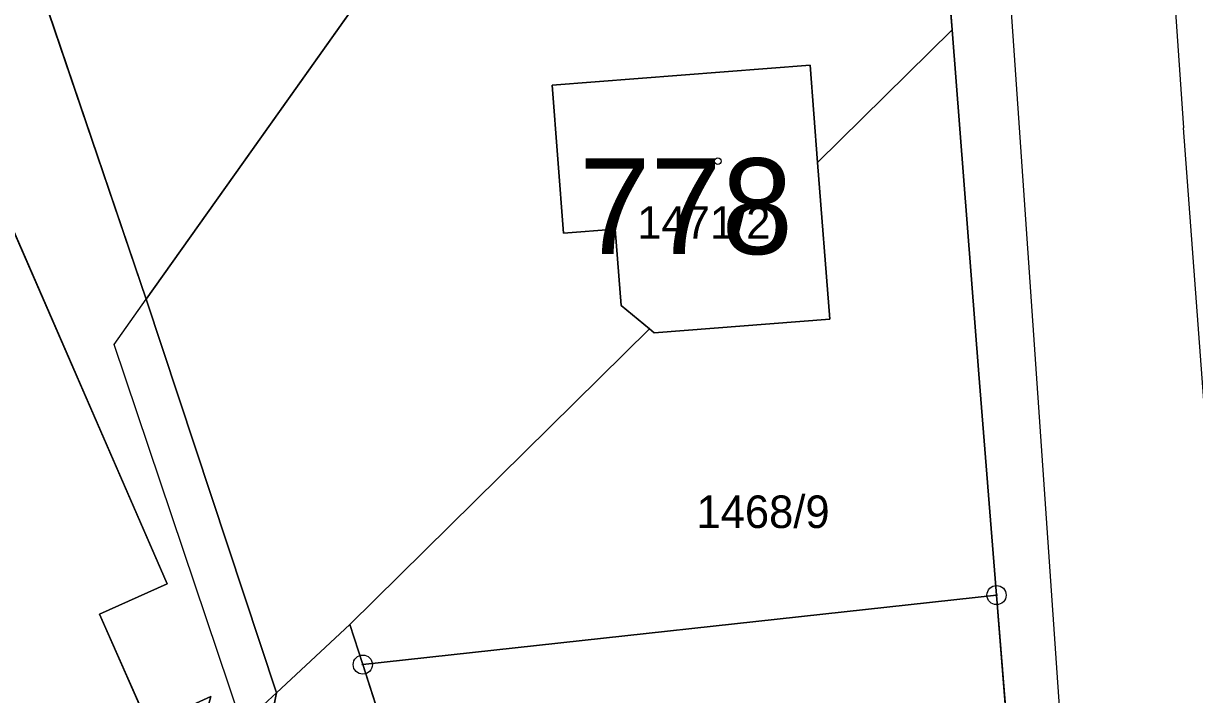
# Model space of a CAD drawing. Extents: x -689422 to -685210, y -987725 to -982160.
# Drawn here: x -687491 to -687429.9, y -985080 to -985044.9 of the extents above; entities that cross this region are included whole.
import ezdxf

# ---------------------------------------------------------------- set-up
doc = ezdxf.new("R2010")
doc.units = 0
for name, color, linetype in [('KN_Budovy', 7, 'Continuous'), ('KN_Budovy_cisla_domovni', 7, 'Continuous'), ('KN_Hranice_parcel', 7, 'Continuous'), ('KN_Hranice_parcel_vnitrni_kresba', 7, 'Continuous'), ('KN_Parcelni cisla', 7, 'Continuous'), ('KN_Polygon parcely', 7, 'Continuous'), ('KN_POZEMKY_OSTATNI PLOCHA', 7, 'Continuous'), ('KN_POZEMKY_TTP', 7, 'Continuous'), ('KN_POZEMKY_ZAHRADA', 7, 'Continuous'), ('KN_POZEMKY_ZASTAVENA PLOCHA', 7, 'Continuous'), ('KN_VYUZITI_16_ostatni plocha_silnice', 7, 'Continuous'), ('KN_VYUZITI_17_ostatni plocha_ostatni komunikace', 7, 'Continuous'), ('KN_VYUZITI_26_ostatni plocha_jina plocha', 7, 'Continuous'), ('KN_Značky bodu BP', 7, 'Continuous'), ('KN_Značky budov', 7, 'Continuous')]:
    doc.layers.add(name, color=color, linetype=linetype)

msp = doc.modelspace()

# ---------------------------------------------------------------- linework, layer by layer
at = {"layer": 'KN_Budovy'}
msp.add_lwpolyline([(-687462.83, -985055.87), (-687460.13, -985055.66), (-687459.83, -985059.66), (-687458.35, -985060.87), (-687458.1, -985061.08), (-687448.94, -985060.37), (-687449.57, -985052.19), (-687449.96, -985047.11), (-687463.42, -985048.15)], close=True, dxfattribs=at)
at = {"layer": 'KN_Hranice_parcel'}
for p, q in [((-687445.69, -985004.82), (-687442.55, -985045.26)), ((-687498.63, -985018.1), (-687484.61, -985059.32)), ((-687484.61, -985059.32), (-687466.91, -985034.37)), ((-687449.57, -985052.19), (-687442.55, -985045.26)), ((-687477.82, -985079.87), (-687484.61, -985059.32)), ((-687473.98, -985076.31), (-687458.35, -985060.87)), ((-687473.31, -985078.4), (-687440.23, -985074.77)), ((-687440.23, -985074.77), (-687438.55, -985095.7)), ((-687473.98, -985076.31), (-687477.82, -985079.87)), ((-687473.31, -985078.4), (-687473.98, -985076.31)), ((-687466.89, -985098.33), (-687473.31, -985078.4))]:
    msp.add_line(p, q, dxfattribs=at)
for points in [[(-687508.61, -985000.77), (-687492.99, -985052.45), (-687483.53, -985074.19), (-687487.05, -985075.77), (-687484.5, -985081.55), (-687481.24, -985080.06), (-687482.25, -985083.73), (-687487.48, -985092.66), (-687493.2, -985101.29), (-687500.74, -985109.98), (-687505.61, -985119.92)], [(-687442.55, -985045.26), (-687441.15, -985063.24), (-687440.23, -985074.77)], [(-687458.35, -985060.87), (-687459.83, -985059.66), (-687460.13, -985055.66), (-687462.83, -985055.87), (-687463.42, -985048.15), (-687449.96, -985047.11), (-687449.57, -985052.19)], [(-687449.57, -985052.19), (-687448.94, -985060.37), (-687458.1, -985061.08), (-687458.35, -985060.87)], [(-687477.82, -985079.87), (-687478.46, -985083.17), (-687478.74, -985084.59), (-687487.2, -985098.53)]]:
    msp.add_lwpolyline(points, dxfattribs=at)
at = {"layer": 'KN_Hranice_parcel_vnitrni_kresba'}
for p, q in [((-687435.63, -984977.32), (-687430.47, -985050.37)), ((-687436.15, -985092.19), (-687439.58, -985042.49)), ((-687427.57, -985089.53), (-687430.47, -985050.37)), ((-687486.29, -985061.69), (-687484.61, -985059.32)), ((-687479.61, -985081.53), (-687486.29, -985061.69)), ((-687477.82, -985079.87), (-687479.61, -985081.53))]:
    msp.add_line(p, q, dxfattribs=at)
at = {"layer": 'KN_Polygon parcely'}
for points in [[(-687508.61, -985000.77), (-687492.99, -985052.45), (-687483.53, -985074.19), (-687487.05, -985075.77), (-687484.5, -985081.55), (-687481.24, -985080.06), (-687482.25, -985083.73), (-687487.48, -985092.66), (-687493.2, -985101.29), (-687500.74, -985109.98), (-687505.61, -985119.92), (-687499.29, -985125.6), (-687500.15, -985122.41), (-687501.06, -985119.02), (-687501.42, -985117.68), (-687496.1, -985107.65), (-687487.2, -985098.53), (-687478.74, -985084.59), (-687478.46, -985083.17), (-687477.82, -985079.87), (-687484.61, -985059.32), (-687498.63, -985018.1)], [(-687445.69, -985004.82), (-687442.55, -985045.26), (-687441.15, -985063.24), (-687440.23, -985074.77), (-687438.55, -985095.7), (-687438.15, -985100.69), (-687436.77, -985117.94), (-687436.6, -985120.07), (-687435.96, -985124.04), (-687435.64, -985127.83), (-687434.78, -985160.79), (-687433.75, -985187.44), (-687432.98, -985186.35), (-687420.45, -985188.12)], [(-687498.63, -985018.1), (-687484.61, -985059.32), (-687466.91, -985034.37)], [(-687493.2, -985101.29), (-687487.48, -985092.66), (-687482.25, -985083.73), (-687481.24, -985080.06), (-687484.5, -985081.55), (-687487.05, -985075.77), (-687483.53, -985074.19), (-687492.99, -985052.45)]]:
    msp.add_lwpolyline(points, dxfattribs=at)
for points in [[(-687442.55, -985045.26), (-687445.69, -985004.82), (-687466.91, -985034.37), (-687484.61, -985059.32), (-687477.82, -985079.87), (-687473.98, -985076.31), (-687458.35, -985060.87), (-687459.83, -985059.66), (-687460.13, -985055.66), (-687462.83, -985055.87), (-687463.42, -985048.15), (-687449.96, -985047.11), (-687449.57, -985052.19)], [(-687458.35, -985060.87), (-687473.98, -985076.31), (-687473.31, -985078.4), (-687440.23, -985074.77), (-687441.15, -985063.24), (-687442.55, -985045.26), (-687449.57, -985052.19), (-687448.94, -985060.37), (-687458.1, -985061.08)], [(-687449.57, -985052.19), (-687449.96, -985047.11), (-687463.42, -985048.15), (-687462.83, -985055.87), (-687460.13, -985055.66), (-687459.83, -985059.66), (-687458.35, -985060.87), (-687458.1, -985061.08), (-687448.94, -985060.37)], [(-687473.31, -985078.4), (-687466.89, -985098.33), (-687438.55, -985095.7), (-687440.23, -985074.77)], [(-687477.82, -985079.87), (-687478.46, -985083.17), (-687478.74, -985084.59), (-687487.2, -985098.53), (-687496.1, -985107.65), (-687501.42, -985117.68), (-687501.06, -985119.02), (-687495.2, -985117.45), (-687494.29, -985120.83), (-687493.43, -985124.03), (-687492.53, -985127.39), (-687498.39, -985128.96), (-687486.24, -985142.11), (-687484.53, -985146.5), (-687481.33, -985143.96), (-687462.77, -985130.13), (-687459.26, -985128.6), (-687460.82, -985121.04), (-687463.05, -985110.27), (-687466.89, -985098.33), (-687473.31, -985078.4), (-687473.98, -985076.31)]]:
    msp.add_lwpolyline(points, close=True, dxfattribs=at)
at = {"layer": 'KN_POZEMKY_OSTATNI PLOCHA'}
for p, q in [((-687442.55, -985045.26), (-687445.69, -985004.82)), ((-687498.63, -985018.1), (-687484.61, -985059.32)), ((-687449.57, -985052.19), (-687442.55, -985045.26)), ((-687442.55, -985045.26), (-687441.15, -985063.24)), ((-687441.15, -985063.24), (-687442.55, -985045.26)), ((-687483.53, -985074.19), (-687492.99, -985052.45)), ((-687448.94, -985060.37), (-687449.57, -985052.19)), ((-687484.61, -985059.32), (-687477.82, -985079.87)), ((-687458.1, -985061.08), (-687448.94, -985060.37)), ((-687473.98, -985076.31), (-687458.35, -985060.87)), ((-687458.35, -985060.87), (-687458.1, -985061.08)), ((-687441.15, -985063.24), (-687440.23, -985074.77)), ((-687440.23, -985074.77), (-687441.15, -985063.24)), ((-687487.05, -985075.77), (-687483.53, -985074.19)), ((-687440.23, -985074.77), (-687473.31, -985078.4)), ((-687473.31, -985078.4), (-687440.23, -985074.77)), ((-687440.23, -985074.77), (-687438.55, -985095.7)), ((-687438.55, -985095.7), (-687440.23, -985074.77)), ((-687484.5, -985081.55), (-687487.05, -985075.77)), ((-687473.31, -985078.4), (-687473.98, -985076.31)), ((-687466.89, -985098.33), (-687473.31, -985078.4)), ((-687477.82, -985079.87), (-687478.46, -985083.17))]:
    msp.add_line(p, q, dxfattribs=at)
at = {"layer": 'KN_POZEMKY_TTP'}
for p, q in [((-687484.61, -985059.32), (-687498.63, -985018.1)), ((-687466.91, -985034.37), (-687484.61, -985059.32)), ((-687492.99, -985052.45), (-687483.53, -985074.19)), ((-687483.53, -985074.19), (-687487.05, -985075.77)), ((-687487.05, -985075.77), (-687484.5, -985081.55))]:
    msp.add_line(p, q, dxfattribs=at)
at = {"layer": 'KN_POZEMKY_ZAHRADA'}
for p, q in [((-687445.69, -985004.82), (-687442.55, -985045.26)), ((-687484.61, -985059.32), (-687466.91, -985034.37)), ((-687442.55, -985045.26), (-687449.57, -985052.19)), ((-687449.96, -985047.11), (-687463.42, -985048.15)), ((-687449.57, -985052.19), (-687449.96, -985047.11)), ((-687463.42, -985048.15), (-687462.83, -985055.87)), ((-687462.83, -985055.87), (-687460.13, -985055.66)), ((-687460.13, -985055.66), (-687459.83, -985059.66)), ((-687477.82, -985079.87), (-687484.61, -985059.32)), ((-687459.83, -985059.66), (-687458.35, -985060.87)), ((-687458.35, -985060.87), (-687473.98, -985076.31)), ((-687477.82, -985079.87), (-687473.98, -985076.31)), ((-687473.98, -985076.31), (-687477.82, -985079.87)), ((-687473.98, -985076.31), (-687473.31, -985078.4)), ((-687473.31, -985078.4), (-687466.89, -985098.33)), ((-687478.46, -985083.17), (-687477.82, -985079.87))]:
    msp.add_line(p, q, dxfattribs=at)
at = {"layer": 'KN_POZEMKY_ZASTAVENA PLOCHA'}
for p, q in [((-687463.42, -985048.15), (-687449.96, -985047.11)), ((-687449.96, -985047.11), (-687449.57, -985052.19)), ((-687462.83, -985055.87), (-687463.42, -985048.15)), ((-687449.57, -985052.19), (-687448.94, -985060.37)), ((-687460.13, -985055.66), (-687462.83, -985055.87)), ((-687459.83, -985059.66), (-687460.13, -985055.66)), ((-687458.35, -985060.87), (-687459.83, -985059.66)), ((-687448.94, -985060.37), (-687458.1, -985061.08)), ((-687458.1, -985061.08), (-687458.35, -985060.87))]:
    msp.add_line(p, q, dxfattribs=at)
at = {"layer": 'KN_VYUZITI_16_ostatni plocha_silnice'}
for p, q in [((-687442.55, -985045.26), (-687445.69, -985004.82)), ((-687441.15, -985063.24), (-687442.55, -985045.26)), ((-687440.23, -985074.77), (-687441.15, -985063.24)), ((-687438.55, -985095.7), (-687440.23, -985074.77))]:
    msp.add_line(p, q, dxfattribs=at)
at = {"layer": 'KN_VYUZITI_17_ostatni plocha_ostatni komunikace'}
for p, q in [((-687498.63, -985018.1), (-687484.61, -985059.32)), ((-687483.53, -985074.19), (-687492.99, -985052.45)), ((-687484.61, -985059.32), (-687477.82, -985079.87)), ((-687487.05, -985075.77), (-687483.53, -985074.19)), ((-687484.5, -985081.55), (-687487.05, -985075.77)), ((-687477.82, -985079.87), (-687478.46, -985083.17))]:
    msp.add_line(p, q, dxfattribs=at)
at = {"layer": 'KN_VYUZITI_26_ostatni plocha_jina plocha'}
for p, q in [((-687449.57, -985052.19), (-687442.55, -985045.26)), ((-687442.55, -985045.26), (-687441.15, -985063.24)), ((-687448.94, -985060.37), (-687449.57, -985052.19)), ((-687458.1, -985061.08), (-687448.94, -985060.37)), ((-687473.98, -985076.31), (-687458.35, -985060.87)), ((-687458.35, -985060.87), (-687458.1, -985061.08)), ((-687441.15, -985063.24), (-687440.23, -985074.77)), ((-687440.23, -985074.77), (-687473.31, -985078.4)), ((-687473.31, -985078.4), (-687440.23, -985074.77)), ((-687440.23, -985074.77), (-687438.55, -985095.7)), ((-687473.31, -985078.4), (-687473.98, -985076.31)), ((-687466.89, -985098.33), (-687473.31, -985078.4))]:
    msp.add_line(p, q, dxfattribs=at)
at = {"layer": 'KN_Značky bodu BP'}
for centre, radius in [((-687440.23, -985074.77), 0.5), ((-687440.23, -985074.77), 0.0303), ((-687473.31, -985078.4), 0.5), ((-687473.31, -985078.4), 0.0303)]:
    msp.add_circle(centre, radius, dxfattribs=at)
at = {"layer": 'KN_Značky budov'}
msp.add_circle((-687454.777, -985052.119), 0.175, dxfattribs=at)

# ---------------------------------------------------------------- texts
at = {"layer": 'KN_Budovy_cisla_domovni'}
msp.add_text('778', height=5, dxfattribs=at).set_placement((-687462.02, -985056.969))
at = {"layer": 'KN_Parcelni cisla'}
for s, p in [('1471/2', (-687458.987, -985056.17)), ('1468/9', (-687455.897, -985071.27))]:
    msp.add_text(s, height=1.7, dxfattribs=at).set_placement(p)

doc.saveas('drawing.dxf')
